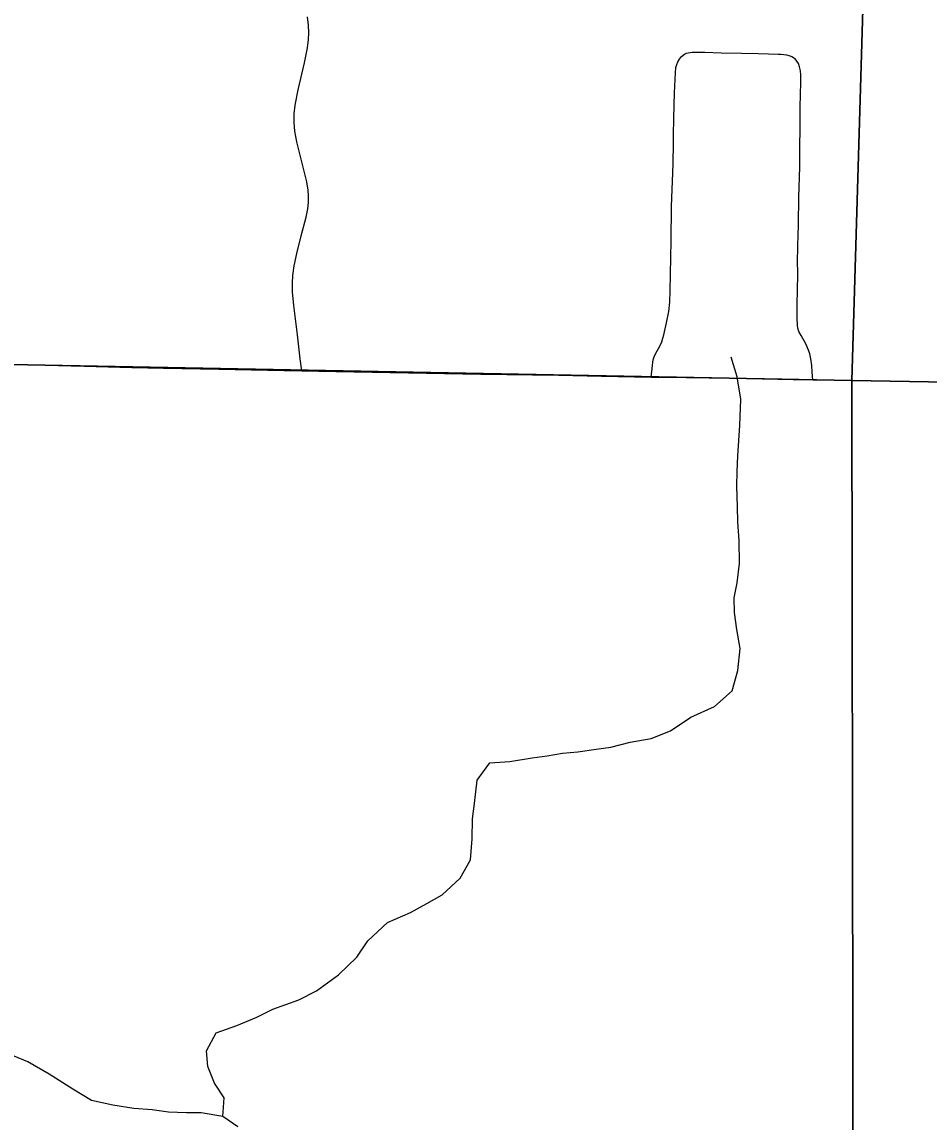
# Model space of a CAD drawing. Extents: x 0 to 34, y 0 to 22.
# Drawn here: x 4.176 to 4.764, y 16.094 to 16.807 of the extents above; entities that cross this region are included whole.
import ezdxf

# ---------------------------------------------------------------- set-up
doc = ezdxf.new("R2010")
doc.units = 0
for name, color, linetype in [('GM_X_Corporation', 7, 'Continuous'), ('GM_X_County_Road', 7, 'Continuous'), ('GM_X_Minor_River', 7, 'Continuous'), ('GM_X_Township_Road', 7, 'Continuous')]:
    doc.layers.add(name, color=color, linetype=linetype)

msp = doc.modelspace()

# ---------------------------------------------------------------- linework, layer by layer
at = {"layer": 'GM_X_Corporation'}
for points in [[(3.72194, 17.59881), (4.7439, 17.58074), (4.71407, 16.57495), (3.72473, 16.59379)], [(4.7439, 17.58074), (5.75807, 17.55374), (5.74588, 16.55703), (4.71407, 16.57495)], [(3.72473, 16.59379), (4.71407, 16.57495), (4.71571, 15.56959), (3.72109, 15.58892)], [(4.71407, 16.57495), (5.74588, 16.55703), (5.726, 15.55559), (4.71571, 15.56959)]]:
    msp.add_lwpolyline(points, close=True, dxfattribs=at)
at = {"layer": 'GM_X_County_Road'}
for points in [[(4.58416, 16.57714), (4.58483, 16.58466), (4.58516, 16.58671), (4.58541, 16.58823), (4.586, 16.59033), (4.58682, 16.59221), (4.58984, 16.59767), (4.59095, 16.59993), (4.59171, 16.60237), (4.59221, 16.60453), (4.59408, 16.6123), (4.59551, 16.61957), (4.59625, 16.62566), (4.59645, 16.63305), (4.59696, 16.66538), (4.59736, 16.68777), (4.59839, 16.71511), (4.59858, 16.72921), (4.59858, 16.73165), (4.59857, 16.73346), (4.59867, 16.74521), (4.59921, 16.76139), (4.59957, 16.77013), (4.59982, 16.77434), (4.60015, 16.7777), (4.60065, 16.77972), (4.60133, 16.78149), (4.60241, 16.78317), (4.60367, 16.78486)], [(4.60367, 16.78486), (4.60569, 16.78646), (4.60695, 16.78705), (4.60814, 16.78738), (4.61074, 16.78773), (4.61453, 16.78781), (4.6189, 16.78772), (4.6295, 16.7874), (4.64271, 16.78707), (4.6534, 16.78683), (4.66021, 16.78667), (4.66635, 16.78653), (4.6682, 16.78643), (4.67014, 16.78626), (4.67174, 16.78592), (4.67333, 16.78556), (4.67521, 16.78488), (4.67641, 16.7842), (4.67744, 16.78339)], [(4.68894, 16.57532), (4.6885, 16.58033), (4.68812, 16.58464), (4.68757, 16.58906), (4.68686, 16.59213), (4.68609, 16.59456), (4.68427, 16.59861), (4.68125, 16.60411), (4.67988, 16.60676), (4.67915, 16.60895), (4.67887, 16.61064), (4.67877, 16.61565), (4.67879, 16.62359), (4.67893, 16.63424), (4.67909, 16.64283), (4.67898, 16.654), (4.67906, 16.65953), (4.67916, 16.66261), (4.67929, 16.66878), (4.67948, 16.6762), (4.67985, 16.69352), (4.68036, 16.71332), (4.68052, 16.72637), (4.68062, 16.73817), (4.68069, 16.75307), (4.68079, 16.75924), (4.68106, 16.76916), (4.68109, 16.77302), (4.68092, 16.77563), (4.68033, 16.77819), (4.67948, 16.78038), (4.67856, 16.78197), (4.67744, 16.78339)], [(3.73004, 16.59531), (3.75883, 16.59474), (3.78119, 16.5942), (3.80979, 16.59367), (3.84148, 16.59294), (3.88187, 16.59188), (3.90612, 16.59129), (3.93472, 16.59082), (3.96703, 16.59007), (4.0006, 16.58932), (4.03354, 16.58852), (4.07207, 16.58776), (4.11265, 16.58665), (4.14417, 16.58588), (4.17214, 16.58525), (4.19141, 16.58486), (4.21642, 16.58414), (4.24734, 16.58334), (4.26786, 16.58297), (4.3039, 16.58228), (4.34618, 16.58136), (4.35757, 16.58114)], [(4.35757, 16.58114), (4.37974, 16.58071), (4.47361, 16.57913), (4.52395, 16.57832), (4.55191, 16.57773), (4.58416, 16.57714)], [(4.58416, 16.57714), (4.59225, 16.577), (4.63639, 16.57634), (4.67617, 16.57548), (4.68894, 16.57532)], [(4.68894, 16.57532), (4.69172, 16.57529), (4.75575, 16.57437), (4.79575, 16.57375), (4.85645, 16.57284), (4.88256, 16.57248), (4.93975, 16.57139), (4.96337, 16.57105), (5.0019, 16.57053), (5.03049, 16.56989), (5.06903, 16.56922), (5.09825, 16.56882), (5.14299, 16.56816), (5.1815, 16.56758), (5.20386, 16.56708), (5.232, 16.56622)]]:
    msp.add_lwpolyline(points, dxfattribs=at)
at = {"layer": 'GM_X_Minor_River'}
for points in [[(4.30634, 16.09781), (4.30733, 16.10993), (4.30107, 16.11954), (4.29673, 16.13024), (4.29579, 16.1405), (4.30208, 16.15214), (4.31544, 16.15681), (4.32844, 16.16225), (4.33878, 16.16737), (4.35558, 16.17349), (4.36707, 16.17934), (4.3813, 16.18969), (4.39328, 16.20121), (4.40031, 16.2117), (4.41305, 16.2236), (4.42796, 16.23014), (4.4387, 16.236), (4.44866, 16.2415), (4.46024, 16.25227), (4.46692, 16.26429), (4.46795, 16.27792), (4.4682, 16.29082), (4.46952, 16.30066), (4.47133, 16.3158), (4.47951, 16.32702), (4.49242, 16.32791), (4.50688, 16.33029), (4.51676, 16.33162), (4.52665, 16.33332), (4.53653, 16.33427), (4.54832, 16.33594), (4.55782, 16.33727), (4.5704, 16.34044), (4.5841, 16.34284), (4.59671, 16.34791), (4.60977, 16.35676), (4.62507, 16.36367), (4.63664, 16.37369), (4.64031, 16.3869), (4.64173, 16.40129), (4.63969, 16.41347), (4.638, 16.42451), (4.63781, 16.434), (4.63989, 16.44382), (4.64127, 16.45631), (4.64118, 16.47111), (4.64027, 16.48327), (4.64009, 16.49314), (4.63958, 16.50643), (4.63977, 16.51591), (4.64034, 16.52614), (4.64148, 16.54585), (4.64219, 16.56291), (4.63981, 16.57738), (4.63589, 16.58998)], [(4.31607, 16.09118), (4.30634, 16.09781), (4.29236, 16.10036), (4.28288, 16.10016), (4.27113, 16.10077), (4.26054, 16.10211), (4.2488, 16.10309), (4.2352, 16.10525), (4.22122, 16.10818), (4.20923, 16.11562), (4.19387, 16.1254), (4.17999, 16.13325), (4.16495, 16.13961)]]:
    msp.add_lwpolyline(points, dxfattribs=at)
at = {"layer": 'GM_X_Township_Road'}
msp.add_lwpolyline([(4.35757, 16.58114), (4.35663, 16.58904), (4.3548, 16.60445), (4.35237, 16.6236), (4.35163, 16.63233), (4.35152, 16.63799), (4.3518, 16.64302), (4.35264, 16.64925), (4.35429, 16.65722), (4.35722, 16.66871), (4.36036, 16.68071), (4.36143, 16.68613), (4.36192, 16.69038), (4.362, 16.69463), (4.36171, 16.69826), (4.36076, 16.70367), (4.35445, 16.72968), (4.35317, 16.73646), (4.3526, 16.74212), (4.35267, 16.74781), (4.35338, 16.75345), (4.35534, 16.76326), (4.35934, 16.78084), (4.36119, 16.79057), (4.3619, 16.79605), (4.36215, 16.80032), (4.36197, 16.80521), (4.36127, 16.81067)], dxfattribs=at)

doc.saveas('drawing.dxf')
